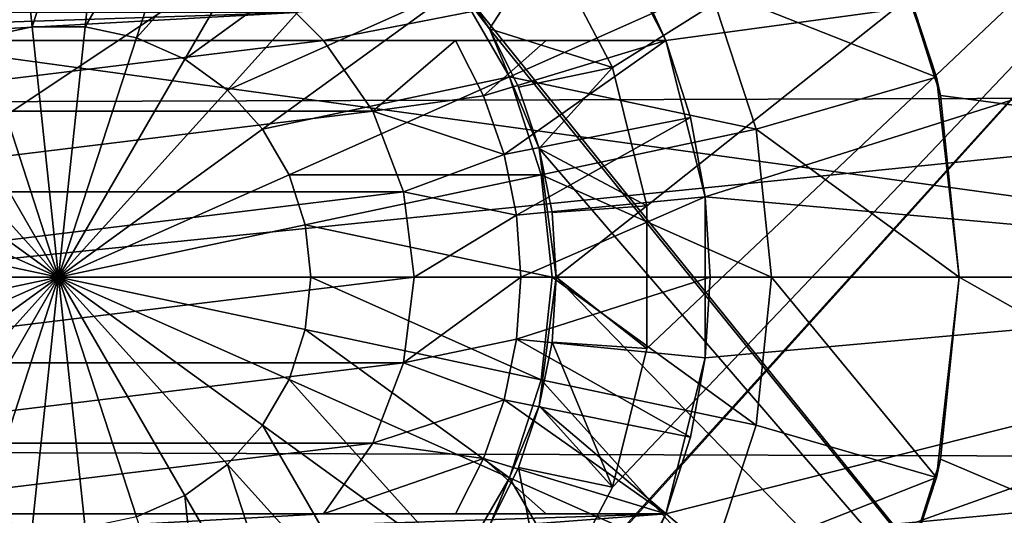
# Model space of a CAD drawing. Header units: millimetres. Extents: x -223 to 138, y -45 to 391.
# Tile 339 of 364: x 127 to 131, y -1 to 1. Entities that reach past the tile are written whole.
import ezdxf

# ---------------------------------------------------------------- set-up
doc = ezdxf.new("R2010")
doc.units = ezdxf.units.MM
doc.header["$LTSCALE"] = 65.185185
for name, color, linetype in [('453', 7, 'CONTINUOUS'), ('456', 7, 'CONTINUOUS'), ('458', 7, 'CONTINUOUS'), ('461', 7, 'CONTINUOUS'), ('464', 7, 'CONTINUOUS'), ('471', 7, 'CONTINUOUS'), ('479', 7, 'CONTINUOUS'), ('483', 7, 'CONTINUOUS'), ('503', 7, 'CONTINUOUS'), ('507', 7, 'CONTINUOUS'), ('508', 7, 'CONTINUOUS'), ('531', 7, 'CONTINUOUS'), ('532', 7, 'CONTINUOUS'), ('533', 7, 'CONTINUOUS'), ('547', 7, 'CONTINUOUS'), ('548', 7, 'CONTINUOUS'), ('549', 7, 'CONTINUOUS'), ('550', 7, 'CONTINUOUS'), ('554', 7, 'CONTINUOUS'), ('555', 7, 'CONTINUOUS'), ('556', 7, 'CONTINUOUS'), ('557', 7, 'CONTINUOUS'), ('561', 7, 'CONTINUOUS')]:
    doc.layers.add(name, color=color, linetype=linetype)

msp = doc.modelspace()

# ---------------------------------------------------------------- linework, layer by layer
at = {"layer": '453', "color": 7, "linetype": 'CONTINUOUS', "true_color": 0xaaaaaa}
for points in [[(108.1, 0, 22.75), (133.1, 1.5465, 22.6974), (108.1, 3.2378, 22.5184), (108.1, 0, 22.75)], [(133.1, -1.5465, 22.6974), (133.1, 1.5465, 22.6974), (108.1, 0, 22.75), (133.1, -1.5465, 22.6974)], [(108.1, -3.2378, 22.5184), (133.1, -1.5465, 22.6974), (108.1, 0, 22.75), (108.1, -3.2378, 22.5184)]]:
    msp.add_3dface(points, dxfattribs=at)
at = {"layer": '456', "color": 7, "linetype": 'CONTINUOUS', "true_color": 0xaaaaaa}
for points in [[(133.6174, 0.7635, 8.2391), (133.6174, 2.2644, 7.9586), (119.0826, 0.7166, 7.7337), (133.6174, 0.7635, 8.2391)], [(119.0826, 0.7166, 7.7337), (133.6174, 2.2644, 7.9586), (119.0826, 2.1255, 7.4704), (119.0826, 0.7166, 7.7337)], [(133.6174, -0.7635, 8.2391), (133.6174, 0.7635, 8.2391), (119.0826, -0.7166, 7.7337), (133.6174, -0.7635, 8.2391)], [(119.0826, -0.7166, 7.7337), (133.6174, 0.7635, 8.2391), (119.0826, 0.7166, 7.7337), (119.0826, -0.7166, 7.7337)], [(119.0826, -2.1255, 7.4704), (133.6174, -0.7635, 8.2391), (119.0826, -0.7166, 7.7337), (119.0826, -2.1255, 7.4704)], [(133.6174, -2.2644, 7.9586), (133.6174, -0.7635, 8.2391), (119.0826, -2.1255, 7.4704), (133.6174, -2.2644, 7.9586)]]:
    msp.add_3dface(points, dxfattribs=at)
at = {"layer": '458', "color": 7, "linetype": 'CONTINUOUS', "true_color": 0xaaaaaa}
for points in [[(133.6174, 1.5378, 20.5211), (133.6174, 0, 20.5787), (111.529, 3.0383, 21.1327), (133.6174, 1.5378, 20.5211)], [(111.529, 3.0383, 21.1327), (133.6174, 0, 20.5787), (111.529, 0, 21.35), (111.529, 3.0383, 21.1327)], [(133.6174, 0, 20.5787), (133.6174, -1.5378, 20.5211), (111.529, 0, 21.35), (133.6174, 0, 20.5787)], [(111.529, 0, 21.35), (133.6174, -1.5378, 20.5211), (111.529, -3.0383, 21.1327), (111.529, 0, 21.35)]]:
    msp.add_3dface(points, dxfattribs=at)
at = {"layer": '461', "color": 7, "linetype": 'CONTINUOUS', "true_color": 0xaaaaaa}
for points in [[(136.6217, 3.2377, -22.5184), (136.6217, 0, -22.75), (128.1, 2.5617, -22.6053), (136.6217, 3.2377, -22.5184)], [(128.1, 2.5617, -22.6053), (136.6217, 0, -22.75), (128.6025, 2.3033, -22.6331), (128.1, 2.5617, -22.6053)], [(128.6025, 2.3033, -22.6331), (136.6217, 0, -22.75), (129.0424, 1.9467, -22.6666), (128.6025, 2.3033, -22.6331)], [(136.6217, 0, -22.75), (130.5882, 1.5075, -22.7), (129.0424, 1.9467, -22.6666), (136.6217, 0, -22.75)], [(130.5882, 1.5075, -22.7), (136.6217, 0, -22.75), (130.8215, 0.7682, -22.737), (130.5882, 1.5075, -22.7)], [(130.8215, 0.7682, -22.737), (136.6217, 0, -22.75), (130.9, 0, -22.75), (130.8215, 0.7682, -22.737)], [(130.9, 0, -22.75), (136.6217, -3.2377, -22.5184), (130.8215, -0.7682, -22.737), (130.9, 0, -22.75)], [(136.6217, 0, -22.75), (136.6217, -3.2377, -22.5184), (130.9, 0, -22.75), (136.6217, 0, -22.75)], [(130.8215, -0.7682, -22.737), (136.6217, -3.2377, -22.5184), (130.5882, -1.5075, -22.7), (130.8215, -0.7682, -22.737)]]:
    msp.add_3dface(points, dxfattribs=at)
at = {"layer": '464', "color": 7, "linetype": 'CONTINUOUS', "true_color": 0xaaaaaa}
for points in [[(129.6617, 1, -20.6926), (133.6174, 1.5378, -20.5211), (129.4016, 1.505, -20.6712), (129.6617, 1, -20.6926)], [(129.8289, 0.3401, -20.7082), (133.6174, 1.5378, -20.5211), (129.6617, 1, -20.6926), (129.8289, 0.3401, -20.7082)], [(133.6174, 0, -20.5787), (133.6174, 1.5378, -20.5211), (129.8289, 0.3401, -20.7082), (133.6174, 0, -20.5787)], [(129.8289, -0.3401, -20.7082), (133.6174, 0, -20.5787), (129.8289, 0.3401, -20.7082), (129.8289, -0.3401, -20.7082)], [(133.6174, -1.5378, -20.5211), (133.6174, 0, -20.5787), (129.4016, -1.505, -20.6712), (133.6174, -1.5378, -20.5211)], [(129.4016, -1.505, -20.6712), (133.6174, 0, -20.5787), (129.6617, -1, -20.6926), (129.4016, -1.505, -20.6712)], [(129.6617, -1, -20.6926), (133.6174, 0, -20.5787), (129.8289, -0.3401, -20.7082), (129.6617, -1, -20.6926)]]:
    msp.add_3dface(points, dxfattribs=at)
at = {"layer": '471', "color": 7, "linetype": 'CONTINUOUS', "true_color": 0xaaaaaa}
for points in [[(133.6, 3.5, -8.5), (133.6, -3.5, -8.5), (128.7579, -1.8712, -8.5), (133.6, 3.5, -8.5)], [(129.1575, -1.4201, -8.5), (133.6, 3.5, -8.5), (128.7579, -1.8712, -8.5), (129.1575, -1.4201, -8.5)], [(129.1575, 1.4201, -8.5), (133.6, 3.5, -8.5), (129.4376, 0.8864, -8.5), (129.1575, 1.4201, -8.5)], [(129.4376, -0.8864, -8.5), (133.6, 3.5, -8.5), (129.1575, -1.4201, -8.5), (129.4376, -0.8864, -8.5)], [(129.4376, 0.8864, -8.5), (133.6, 3.5, -8.5), (129.5818, 0.3013, -8.5), (129.4376, 0.8864, -8.5)], [(129.5818, -0.3013, -8.5), (133.6, 3.5, -8.5), (129.4376, -0.8864, -8.5), (129.5818, -0.3013, -8.5)], [(129.5818, 0.3013, -8.5), (133.6, 3.5, -8.5), (129.5818, -0.3013, -8.5), (129.5818, 0.3013, -8.5)]]:
    msp.add_3dface(points, dxfattribs=at)
at = {"layer": '479', "color": 7, "linetype": 'CONTINUOUS', "true_color": 0xaaaaaa}
for points in [[(132.6, -3.5, -5), (132.6, 3.5, -5), (128.5851, 1.4848, -5), (132.6, -3.5, -5)], [(128.9187, 1.0499, -5), (132.6, -3.5, -5), (128.5851, 1.4848, -5), (128.9187, 1.0499, -5)], [(129.1285, 0.5435, -5), (132.6, -3.5, -5), (128.9187, 1.0499, -5), (129.1285, 0.5435, -5)], [(129.2, 0, -5), (132.6, -3.5, -5), (129.1285, 0.5435, -5), (129.2, 0, -5)], [(129.1285, -0.5435, -5), (132.6, -3.5, -5), (129.2, 0, -5), (129.1285, -0.5435, -5)], [(128.9187, -1.0499, -5), (132.6, -3.5, -5), (129.1285, -0.5435, -5), (128.9187, -1.0499, -5)]]:
    msp.add_3dface(points, dxfattribs=at)
at = {"layer": '483', "color": 7, "linetype": 'CONTINUOUS', "true_color": 0xaaaaaa}
for points in [[(132.6, 4.5, 4.5), (132.6, -4.5, 4.5), (119.1, -4.5, 4.5), (132.6, 4.5, 4.5)], [(119.1, 4.5, 4.5), (132.6, 4.5, 4.5), (119.1, -4.5, 4.5), (119.1, 4.5, 4.5)]]:
    msp.add_3dface(points, dxfattribs=at)
at = {"layer": '503', "color": 7, "linetype": 'CONTINUOUS', "true_color": 0xaaaaaa}
for points in [[(129.4016, -1.505, -20.6712), (129.6617, -1, -20.6926), (129.5441, -1.2606, -22.7), (129.4016, -1.505, -20.6712)], [(129.5441, -1.2606, -22.7), (129.6617, -1, -20.6926), (129.6617, -1, -22.7), (129.5441, -1.2606, -22.7)]]:
    msp.add_3dface(points, dxfattribs=at)
at = {"layer": '507', "color": 7, "linetype": 'CONTINUOUS', "true_color": 0xaaaaaa}
for points in [[(128.9187, 1.0499, -5), (128.5851, 1.4848, -5), (128.9187, 1.05, -8.1), (128.9187, 1.0499, -5)], [(128.9187, 1.05, -8.1), (128.5851, 1.4848, -5), (128.7661, 1.2784, -8.1), (128.9187, 1.05, -8.1)], [(129.0401, 0.8036, -8.1), (128.9187, 1.0499, -5), (128.9187, 1.05, -8.1), (129.0401, 0.8036, -8.1)], [(129.1285, 0.5435, -5), (128.9187, 1.0499, -5), (129.1284, 0.5435, -8.1), (129.1285, 0.5435, -5)], [(129.1284, 0.5435, -8.1), (128.9187, 1.0499, -5), (129.0401, 0.8036, -8.1), (129.1284, 0.5435, -8.1)], [(129.182, 0.2741, -8.1), (129.1285, 0.5435, -5), (129.1284, 0.5435, -8.1), (129.182, 0.2741, -8.1)], [(129.2, 0, -5), (129.1285, 0.5435, -5), (129.2, 0, -8.1), (129.2, 0, -5)], [(129.2, 0, -8.1), (129.1285, 0.5435, -5), (129.182, 0.2741, -8.1), (129.2, 0, -8.1)], [(129.1285, -0.5435, -5), (129.2, 0, -5), (129.182, -0.2741, -8.1), (129.1285, -0.5435, -5)], [(129.182, -0.2741, -8.1), (129.2, 0, -5), (129.2, 0, -8.1), (129.182, -0.2741, -8.1)], [(129.1284, -0.5435, -8.1), (129.1285, -0.5435, -5), (129.182, -0.2741, -8.1), (129.1284, -0.5435, -8.1)], [(128.9187, -1.0499, -5), (129.1285, -0.5435, -5), (129.0401, -0.8036, -8.1), (128.9187, -1.0499, -5)], [(129.0401, -0.8036, -8.1), (129.1285, -0.5435, -5), (129.1284, -0.5435, -8.1), (129.0401, -0.8036, -8.1)], [(128.9187, -1.05, -8.1), (128.9187, -1.0499, -5), (129.0401, -0.8036, -8.1), (128.9187, -1.05, -8.1)]]:
    msp.add_3dface(points, dxfattribs=at)
at = {"layer": '508', "color": 7, "linetype": 'CONTINUOUS', "true_color": 0xaaaaaa}
for points in [[(129.1575, 1.4201, -8.5), (128.9187, 1.05, -8.1), (128.7661, 1.2784, -8.1), (129.1575, 1.4201, -8.5)], [(129.1575, 1.4201, -8.5), (129.4376, 0.8864, -8.5), (128.9187, 1.05, -8.1), (129.1575, 1.4201, -8.5)], [(129.4376, 0.8864, -8.5), (129.0401, 0.8036, -8.1), (128.9187, 1.05, -8.1), (129.4376, 0.8864, -8.5)], [(129.4376, 0.8864, -8.5), (129.1284, 0.5435, -8.1), (129.0401, 0.8036, -8.1), (129.4376, 0.8864, -8.5)], [(129.4376, 0.8864, -8.5), (129.5818, 0.3013, -8.5), (129.1284, 0.5435, -8.1), (129.4376, 0.8864, -8.5)], [(129.5818, 0.3013, -8.5), (129.182, 0.2741, -8.1), (129.1284, 0.5435, -8.1), (129.5818, 0.3013, -8.5)], [(129.5818, 0.3013, -8.5), (129.2, 0, -8.1), (129.182, 0.2741, -8.1), (129.5818, 0.3013, -8.5)], [(129.5818, 0.3013, -8.5), (129.5818, -0.3013, -8.5), (129.2, 0, -8.1), (129.5818, 0.3013, -8.5)], [(129.5818, -0.3013, -8.5), (129.182, -0.2741, -8.1), (129.2, 0, -8.1), (129.5818, -0.3013, -8.5)], [(129.4376, -0.8864, -8.5), (129.1284, -0.5435, -8.1), (129.182, -0.2741, -8.1), (129.4376, -0.8864, -8.5)], [(129.5818, -0.3013, -8.5), (129.4376, -0.8864, -8.5), (129.182, -0.2741, -8.1), (129.5818, -0.3013, -8.5)], [(129.4376, -0.8864, -8.5), (129.0401, -0.8036, -8.1), (129.1284, -0.5435, -8.1), (129.4376, -0.8864, -8.5)], [(129.1575, -1.4201, -8.5), (128.9187, -1.05, -8.1), (129.0401, -0.8036, -8.1), (129.1575, -1.4201, -8.5)], [(129.4376, -0.8864, -8.5), (129.1575, -1.4201, -8.5), (129.0401, -0.8036, -8.1), (129.4376, -0.8864, -8.5)]]:
    msp.add_3dface(points, dxfattribs=at)
at = {"layer": '531', "color": 7, "linetype": 'CONTINUOUS', "true_color": 0xaaaaaa}
for points in [[(128.218, 1, -22.7), (129.5441, 1.2606, -22.7), (128.1, 1.118, -22.7), (128.218, 1, -22.7)], [(129.6617, 1, -22.7), (129.5441, 1.2606, -22.7), (128.218, 1, -22.7), (129.6617, 1, -22.7)], [(124.5383, 1, -22.7), (125.982, 1, -22.7), (128.1, 1.118, -22.7), (124.5383, 1, -22.7)], [(126.1, 1.118, -22.7), (124.5383, 1, -22.7), (128.1, 1.118, -22.7), (126.1, 1.118, -22.7)], [(125.982, 1, -22.7), (128.218, 1, -22.7), (128.1, 1.118, -22.7), (125.982, 1, -22.7)], [(128.426, 0.7013, -22.7), (128.218, 1, -22.7), (125.774, 0.7013, -22.7), (128.426, 0.7013, -22.7)], [(125.774, 0.7013, -22.7), (128.218, 1, -22.7), (125.982, 1, -22.7), (125.774, 0.7013, -22.7)], [(128.5558, 0.3613, -22.7), (128.426, 0.7013, -22.7), (125.6442, 0.3613, -22.7), (128.5558, 0.3613, -22.7)], [(125.6442, 0.3613, -22.7), (128.426, 0.7013, -22.7), (125.774, 0.7013, -22.7), (125.6442, 0.3613, -22.7)], [(128.6, 0, -22.7), (128.5558, 0.3613, -22.7), (125.6, 0, -22.7), (128.6, 0, -22.7)], [(125.6, 0, -22.7), (128.5558, 0.3613, -22.7), (125.6442, 0.3613, -22.7), (125.6, 0, -22.7)], [(125.6442, -0.3613, -22.7), (128.6, 0, -22.7), (125.6, 0, -22.7), (125.6442, -0.3613, -22.7)], [(128.5558, -0.3613, -22.7), (128.6, 0, -22.7), (125.6442, -0.3613, -22.7), (128.5558, -0.3613, -22.7)], [(125.774, -0.7013, -22.7), (128.5558, -0.3613, -22.7), (125.6442, -0.3613, -22.7), (125.774, -0.7013, -22.7)], [(128.426, -0.7013, -22.7), (128.5558, -0.3613, -22.7), (125.774, -0.7013, -22.7), (128.426, -0.7013, -22.7)], [(125.982, -1, -22.7), (128.426, -0.7013, -22.7), (125.774, -0.7013, -22.7), (125.982, -1, -22.7)], [(128.218, -1, -22.7), (128.426, -0.7013, -22.7), (125.982, -1, -22.7), (128.218, -1, -22.7)], [(128.218, -1, -22.7), (125.982, -1, -22.7), (126.1, -1.118, -22.7), (128.218, -1, -22.7)], [(129.6617, -1, -22.7), (128.218, -1, -22.7), (126.1, -1.118, -22.7), (129.6617, -1, -22.7)], [(128.1, -1.118, -22.7), (129.6617, -1, -22.7), (126.1, -1.118, -22.7), (128.1, -1.118, -22.7)], [(129.5441, -1.2606, -22.7), (129.6617, -1, -22.7), (128.1, -1.118, -22.7), (129.5441, -1.2606, -22.7)]]:
    msp.add_3dface(points, dxfattribs=at)
at = {"layer": '532', "color": 7, "linetype": 'CONTINUOUS', "true_color": 0xaaaaaa}
for points in [[(126.9888, 1.0584, -24.5877), (126.7711, 1.0121, -24.5877), (126.8823, 2.071, -24.2552), (126.9888, 1.0584, -24.5877)], [(126.9888, 1.0584, -24.5877), (126.8823, 2.071, -24.2552), (127.3177, 2.071, -24.2552), (126.9888, 1.0584, -24.5877)], [(127.2112, 1.0584, -24.5877), (126.9888, 1.0584, -24.5877), (127.3177, 2.071, -24.2552), (127.2112, 1.0584, -24.5877)], [(127.2112, 1.0584, -24.5877), (127.3177, 2.071, -24.2552), (127.7435, 1.9805, -24.2552), (127.2112, 1.0584, -24.5877)], [(127.4289, 1.0121, -24.5877), (127.2112, 1.0584, -24.5877), (127.7435, 1.9805, -24.2552), (127.4289, 1.0121, -24.5877)], [(127.4289, 1.0121, -24.5877), (127.7435, 1.9805, -24.2552), (128.1412, 1.8034, -24.2552), (127.4289, 1.0121, -24.5877)], [(127.6321, 0.9216, -24.5877), (127.4289, 1.0121, -24.5877), (128.1412, 1.8034, -24.2552), (127.6321, 0.9216, -24.5877)], [(127.6321, 0.9216, -24.5877), (128.1412, 1.8034, -24.2552), (128.4934, 1.5476, -24.2552), (127.6321, 0.9216, -24.5877)], [(130.5237, 1.6488, -23), (130.8047, 0.8456, -23), (129.8486, 1.2238, -23.7172), (130.5237, 1.6488, -23)], [(127.8121, 0.7908, -24.5877), (127.6321, 0.9216, -24.5877), (128.4934, 1.5476, -24.2552), (127.8121, 0.7908, -24.5877)], [(127.8121, 0.7908, -24.5877), (128.4934, 1.5476, -24.2552), (128.7847, 1.224, -24.2552), (127.8121, 0.7908, -24.5877)], [(127.9609, 0.6255, -24.5877), (127.8121, 0.7908, -24.5877), (128.7847, 1.224, -24.2552), (127.9609, 0.6255, -24.5877)], [(127.9609, 0.6255, -24.5877), (128.7847, 1.224, -24.2552), (129.0024, 0.847, -24.2552), (127.9609, 0.6255, -24.5877)], [(128.7847, 1.224, -24.2552), (129.8486, 1.2238, -23.7172), (129.0024, 0.847, -24.2552), (128.7847, 1.224, -24.2552)], [(129.8486, 1.2238, -23.7172), (130.043, 0.6256, -23.7172), (129.0024, 0.847, -24.2552), (129.8486, 1.2238, -23.7172)], [(129.8486, 1.2238, -23.7172), (130.8047, 0.8456, -23), (130.043, 0.6256, -23.7172), (129.8486, 1.2238, -23.7172)], [(126.9888, 1.0584, -24.5877), (127.1, 0, -24.7), (126.7711, 1.0121, -24.5877), (126.9888, 1.0584, -24.5877)], [(127.2112, 1.0584, -24.5877), (127.1, 0, -24.7), (126.9888, 1.0584, -24.5877), (127.2112, 1.0584, -24.5877)], [(127.4289, 1.0121, -24.5877), (127.1, 0, -24.7), (127.2112, 1.0584, -24.5877), (127.4289, 1.0121, -24.5877)], [(126.7711, 1.0121, -24.5877), (127.1, 0, -24.7), (126.5679, 0.9216, -24.5877), (126.7711, 1.0121, -24.5877)], [(127.6321, 0.9216, -24.5877), (127.1, 0, -24.7), (127.4289, 1.0121, -24.5877), (127.6321, 0.9216, -24.5877)], [(126.5679, 0.9216, -24.5877), (127.1, 0, -24.7), (126.3879, 0.7908, -24.5877), (126.5679, 0.9216, -24.5877)], [(127.8121, 0.7908, -24.5877), (127.1, 0, -24.7), (127.6321, 0.9216, -24.5877), (127.8121, 0.7908, -24.5877)], [(128.0722, 0.4328, -24.5877), (127.9609, 0.6255, -24.5877), (129.0024, 0.847, -24.2552), (128.0722, 0.4328, -24.5877)], [(128.0722, 0.4328, -24.5877), (129.0024, 0.847, -24.2552), (129.1369, 0.433, -24.2552), (128.0722, 0.4328, -24.5877)], [(129.0024, 0.847, -24.2552), (130.043, 0.6256, -23.7172), (129.1369, 0.433, -24.2552), (129.0024, 0.847, -24.2552)], [(130.8047, 0.8456, -23), (130.9, 0, -23), (130.043, 0.6256, -23.7172), (130.8047, 0.8456, -23)], [(126.3879, 0.7908, -24.5877), (127.1, 0, -24.7), (126.2391, 0.6255, -24.5877), (126.3879, 0.7908, -24.5877)], [(127.9609, 0.6255, -24.5877), (127.1, 0, -24.7), (127.8121, 0.7908, -24.5877), (127.9609, 0.6255, -24.5877)], [(126.2391, 0.6255, -24.5877), (127.1, 0, -24.7), (126.1278, 0.4328, -24.5877), (126.2391, 0.6255, -24.5877)], [(128.0722, 0.4328, -24.5877), (127.1, 0, -24.7), (127.9609, 0.6255, -24.5877), (128.0722, 0.4328, -24.5877)], [(130.043, 0.6256, -23.7172), (130.1087, 0, -23.7172), (129.1369, 0.433, -24.2552), (130.043, 0.6256, -23.7172)], [(130.043, 0.6256, -23.7172), (130.9, 0, -23), (130.1087, 0, -23.7172), (130.043, 0.6256, -23.7172)], [(126.1278, 0.4328, -24.5877), (127.1, 0, -24.7), (126.0591, 0.2213, -24.5877), (126.1278, 0.4328, -24.5877)], [(128.1409, 0.2213, -24.5877), (127.1, 0, -24.7), (128.0722, 0.4328, -24.5877), (128.1409, 0.2213, -24.5877)], [(128.1409, 0.2213, -24.5877), (128.0722, 0.4328, -24.5877), (129.1369, 0.433, -24.2552), (128.1409, 0.2213, -24.5877)], [(129.1824, 0, -24.2552), (128.1409, 0.2213, -24.5877), (129.1369, 0.433, -24.2552), (129.1824, 0, -24.2552)], [(130.1087, 0, -23.7172), (129.1824, 0, -24.2552), (129.1369, 0.433, -24.2552), (130.1087, 0, -23.7172)], [(126.0591, 0.2213, -24.5877), (127.1, 0, -24.7), (126.0358, 0, -24.5877), (126.0591, 0.2213, -24.5877)], [(128.1642, 0, -24.5877), (127.1, 0, -24.7), (128.1409, 0.2213, -24.5877), (128.1642, 0, -24.5877)], [(128.1642, 0, -24.5877), (128.1409, 0.2213, -24.5877), (129.1824, 0, -24.2552), (128.1642, 0, -24.5877)]]:
    msp.add_3dface(points, dxfattribs=at)
at = {"layer": '533', "color": 7, "linetype": 'CONTINUOUS', "true_color": 0xaaaaaa}
for points in [[(126.0358, 0, -24.5877), (127.1, 0, -24.7), (126.0591, -0.2213, -24.5877), (126.0358, 0, -24.5877)], [(127.1, 0, -24.7), (126.1278, -0.4328, -24.5877), (126.0591, -0.2213, -24.5877), (127.1, 0, -24.7)], [(127.1, 0, -24.7), (126.2391, -0.6255, -24.5877), (126.1278, -0.4328, -24.5877), (127.1, 0, -24.7)], [(127.1, 0, -24.7), (126.3879, -0.7908, -24.5877), (126.2391, -0.6255, -24.5877), (127.1, 0, -24.7)], [(127.1, 0, -24.7), (126.5679, -0.9216, -24.5877), (126.3879, -0.7908, -24.5877), (127.1, 0, -24.7)], [(127.1, 0, -24.7), (126.7711, -1.0121, -24.5877), (126.5679, -0.9216, -24.5877), (127.1, 0, -24.7)], [(127.1, 0, -24.7), (126.9888, -1.0584, -24.5877), (126.7711, -1.0121, -24.5877), (127.1, 0, -24.7)], [(127.1, 0, -24.7), (127.2112, -1.0584, -24.5877), (126.9888, -1.0584, -24.5877), (127.1, 0, -24.7)], [(127.1, 0, -24.7), (128.1642, 0, -24.5877), (128.1409, -0.2213, -24.5877), (127.1, 0, -24.7)], [(127.1, 0, -24.7), (128.1409, -0.2213, -24.5877), (128.0722, -0.4328, -24.5877), (127.1, 0, -24.7)], [(127.1, 0, -24.7), (128.0722, -0.4328, -24.5877), (127.9609, -0.6255, -24.5877), (127.1, 0, -24.7)], [(127.1, 0, -24.7), (127.9609, -0.6255, -24.5877), (127.8121, -0.7908, -24.5877), (127.1, 0, -24.7)], [(127.1, 0, -24.7), (127.8121, -0.7908, -24.5877), (127.6321, -0.9216, -24.5877), (127.1, 0, -24.7)], [(127.1, 0, -24.7), (127.6321, -0.9216, -24.5877), (127.4289, -1.0121, -24.5877), (127.1, 0, -24.7)], [(127.1, 0, -24.7), (127.4289, -1.0121, -24.5877), (127.2112, -1.0584, -24.5877), (127.1, 0, -24.7)], [(128.1642, 0, -24.5877), (129.1369, -0.433, -24.2552), (128.1409, -0.2213, -24.5877), (128.1642, 0, -24.5877)], [(128.1642, 0, -24.5877), (129.1824, 0, -24.2552), (129.1369, -0.433, -24.2552), (128.1642, 0, -24.5877)], [(129.1824, 0, -24.2552), (130.043, -0.6256, -23.7172), (129.1369, -0.433, -24.2552), (129.1824, 0, -24.2552)], [(129.1824, 0, -24.2552), (130.1087, 0, -23.7172), (130.043, -0.6256, -23.7172), (129.1824, 0, -24.2552)], [(130.043, -0.6256, -23.7172), (130.1087, 0, -23.7172), (130.8047, -0.8456, -23), (130.043, -0.6256, -23.7172)], [(130.1087, 0, -23.7172), (130.9, 0, -23), (130.8047, -0.8456, -23), (130.1087, 0, -23.7172)], [(128.1409, -0.2213, -24.5877), (129.0024, -0.847, -24.2552), (128.0722, -0.4328, -24.5877), (128.1409, -0.2213, -24.5877)], [(129.1369, -0.433, -24.2552), (129.0024, -0.847, -24.2552), (128.1409, -0.2213, -24.5877), (129.1369, -0.433, -24.2552)], [(128.0722, -0.4328, -24.5877), (128.7847, -1.224, -24.2552), (127.9609, -0.6255, -24.5877), (128.0722, -0.4328, -24.5877)], [(129.0024, -0.847, -24.2552), (128.7847, -1.224, -24.2552), (128.0722, -0.4328, -24.5877), (129.0024, -0.847, -24.2552)], [(129.1369, -0.433, -24.2552), (129.8486, -1.2238, -23.7172), (129.0024, -0.847, -24.2552), (129.1369, -0.433, -24.2552)], [(130.043, -0.6256, -23.7172), (129.8486, -1.2238, -23.7172), (129.1369, -0.433, -24.2552), (130.043, -0.6256, -23.7172)], [(127.9609, -0.6255, -24.5877), (128.4934, -1.5476, -24.2552), (127.8121, -0.7908, -24.5877), (127.9609, -0.6255, -24.5877)], [(128.7847, -1.224, -24.2552), (128.4934, -1.5476, -24.2552), (127.9609, -0.6255, -24.5877), (128.7847, -1.224, -24.2552)], [(129.8486, -1.2238, -23.7172), (130.043, -0.6256, -23.7172), (130.8047, -0.8456, -23), (129.8486, -1.2238, -23.7172)], [(127.8121, -0.7908, -24.5877), (128.1412, -1.8034, -24.2552), (127.6321, -0.9216, -24.5877), (127.8121, -0.7908, -24.5877)], [(128.4934, -1.5476, -24.2552), (128.1412, -1.8034, -24.2552), (127.8121, -0.7908, -24.5877), (128.4934, -1.5476, -24.2552)], [(129.0024, -0.847, -24.2552), (129.5341, -1.7685, -23.7172), (128.7847, -1.224, -24.2552), (129.0024, -0.847, -24.2552)], [(129.8486, -1.2238, -23.7172), (129.5341, -1.7685, -23.7172), (129.0024, -0.847, -24.2552), (129.8486, -1.2238, -23.7172)], [(130.5237, -1.6488, -23), (129.8486, -1.2238, -23.7172), (130.8047, -0.8456, -23), (130.5237, -1.6488, -23)], [(127.6321, -0.9216, -24.5877), (127.7435, -1.9805, -24.2552), (127.4289, -1.0121, -24.5877), (127.6321, -0.9216, -24.5877)], [(128.1412, -1.8034, -24.2552), (127.7435, -1.9805, -24.2552), (127.6321, -0.9216, -24.5877), (128.1412, -1.8034, -24.2552)]]:
    msp.add_3dface(points, dxfattribs=at)
at = {"layer": '547', "color": 7, "linetype": 'CONTINUOUS', "true_color": 0xaaaaaa}
for points in [[(129.8289, 0.3401, -20.7082), (129.6617, 1, -20.6926), (129.8289, 0.3403, -20.5), (129.8289, 0.3401, -20.7082)], [(129.8289, 0.3403, -20.5), (129.6617, 1, -20.6926), (129.7658, 0.6753, -20.5), (129.8289, 0.3403, -20.5)], [(129.7658, 0.6753, -20.5), (129.6617, 1, -20.6926), (129.6617, 1, -20.5), (129.7658, 0.6753, -20.5)], [(129.85, 0, -20.5), (129.8289, 0.3401, -20.7082), (129.8289, 0.3403, -20.5), (129.85, 0, -20.5)], [(129.8289, -0.3401, -20.7082), (129.8289, 0.3401, -20.7082), (129.85, 0, -20.5), (129.8289, -0.3401, -20.7082)], [(129.8289, -0.3403, -20.5), (129.8289, -0.3401, -20.7082), (129.85, 0, -20.5), (129.8289, -0.3403, -20.5)], [(129.6617, -1, -20.6926), (129.8289, -0.3401, -20.7082), (129.6617, -1, -20.5), (129.6617, -1, -20.6926)], [(129.6617, -1, -20.5), (129.8289, -0.3401, -20.7082), (129.7658, -0.6753, -20.5), (129.6617, -1, -20.5)], [(129.7658, -0.6753, -20.5), (129.8289, -0.3401, -20.7082), (129.8289, -0.3403, -20.5), (129.7658, -0.6753, -20.5)]]:
    msp.add_3dface(points, dxfattribs=at)
at = {"layer": '548', "color": 7, "linetype": 'CONTINUOUS', "true_color": 0xaaaaaa}
for points in [[(129.6617, 1, -20.6926), (129.6617, 1, -22.7), (128.218, 1, -19.7), (129.6617, 1, -20.6926)], [(129.6617, 1, -20.5), (129.6617, 1, -20.6926), (128.218, 1, -19.7), (129.6617, 1, -20.5)], [(129.6617, 1, -22.7), (128.218, 1, -22.7), (128.218, 1, -19.7), (129.6617, 1, -22.7)], [(129.1574, 1, -20.0375), (129.6617, 1, -20.5), (128.218, 1, -19.7), (129.1574, 1, -20.0375)], [(128.7741, 1, -19.7), (129.1574, 1, -20.0375), (128.218, 1, -19.7), (128.7741, 1, -19.7)]]:
    msp.add_3dface(points, dxfattribs=at)
at = {"layer": '549', "color": 7, "linetype": 'CONTINUOUS', "true_color": 0xaaaaaa}
for points in [[(128.218, 1, -22.7), (128.426, 0.7013, -22.7), (128.218, 1, -19.7), (128.218, 1, -22.7)], [(128.218, 1, -19.7), (128.426, 0.7013, -22.7), (128.426, 0.7013, -19.7), (128.218, 1, -19.7)], [(128.426, 0.7013, -22.7), (128.5558, 0.3613, -22.7), (128.426, 0.7013, -19.7), (128.426, 0.7013, -22.7)], [(128.426, 0.7013, -19.7), (128.5558, 0.3613, -22.7), (128.5558, 0.3613, -19.7), (128.426, 0.7013, -19.7)], [(128.5558, 0.3613, -22.7), (128.6, 0, -22.7), (128.5558, 0.3613, -19.7), (128.5558, 0.3613, -22.7)], [(128.5558, 0.3613, -19.7), (128.6, 0, -22.7), (128.6, 0, -19.7), (128.5558, 0.3613, -19.7)], [(128.6, 0, -22.7), (128.5558, -0.3613, -22.7), (128.6, 0, -19.7), (128.6, 0, -22.7)], [(128.6, 0, -19.7), (128.5558, -0.3613, -22.7), (128.5558, -0.3613, -19.7), (128.6, 0, -19.7)], [(128.5558, -0.3613, -22.7), (128.426, -0.7013, -22.7), (128.5558, -0.3613, -19.7), (128.5558, -0.3613, -22.7)], [(128.5558, -0.3613, -19.7), (128.426, -0.7013, -22.7), (128.426, -0.7013, -19.7), (128.5558, -0.3613, -19.7)], [(128.426, -0.7013, -22.7), (128.218, -1, -22.7), (128.426, -0.7013, -19.7), (128.426, -0.7013, -22.7)], [(128.426, -0.7013, -19.7), (128.218, -1, -22.7), (128.218, -1, -19.7), (128.426, -0.7013, -19.7)]]:
    msp.add_3dface(points, dxfattribs=at)
at = {"layer": '550', "color": 7, "linetype": 'CONTINUOUS', "true_color": 0xaaaaaa}
for points in [[(129.6617, -1, -22.7), (129.6617, -1, -20.6926), (128.218, -1, -22.7), (129.6617, -1, -22.7)], [(128.218, -1, -22.7), (129.6617, -1, -20.6926), (129.6617, -1, -20.5), (128.218, -1, -22.7)], [(128.218, -1, -22.7), (129.6617, -1, -20.5), (129.1574, -1, -20.0375), (128.218, -1, -22.7)], [(128.218, -1, -19.7), (128.218, -1, -22.7), (128.7741, -1, -19.7), (128.218, -1, -19.7)], [(128.7741, -1, -19.7), (128.218, -1, -22.7), (129.1574, -1, -20.0375), (128.7741, -1, -19.7)]]:
    msp.add_3dface(points, dxfattribs=at)
at = {"layer": '554', "color": 7, "linetype": 'CONTINUOUS', "true_color": 0xaaaaaa}
for points in [[(129.1574, 1, -20.0375), (128.7741, 1, -19.7), (128.8931, 0.7663, -19.7), (129.1574, 1, -20.0375)], [(129.6617, 1, -20.5), (129.1574, 1, -20.0375), (128.8931, 0.7663, -19.7), (129.6617, 1, -20.5)], [(128.9797, 0.5187, -19.7), (129.6617, 1, -20.5), (128.8931, 0.7663, -19.7), (128.9797, 0.5187, -19.7)], [(129.7658, 0.6753, -20.5), (129.6617, 1, -20.5), (128.9797, 0.5187, -19.7), (129.7658, 0.6753, -20.5)], [(129.0324, 0.2617, -19.7), (129.7658, 0.6753, -20.5), (128.9797, 0.5187, -19.7), (129.0324, 0.2617, -19.7)], [(129.8289, 0.3403, -20.5), (129.7658, 0.6753, -20.5), (129.0324, 0.2617, -19.7), (129.8289, 0.3403, -20.5)], [(129.05, 0, -19.7), (129.8289, 0.3403, -20.5), (129.0324, 0.2617, -19.7), (129.05, 0, -19.7)], [(129.85, 0, -20.5), (129.8289, 0.3403, -20.5), (129.05, 0, -19.7), (129.85, 0, -20.5)], [(129.0324, -0.2617, -19.7), (129.85, 0, -20.5), (129.05, 0, -19.7), (129.0324, -0.2617, -19.7)], [(129.8289, -0.3403, -20.5), (129.85, 0, -20.5), (129.0324, -0.2617, -19.7), (129.8289, -0.3403, -20.5)], [(128.9797, -0.5187, -19.7), (129.7658, -0.6753, -20.5), (129.0324, -0.2617, -19.7), (128.9797, -0.5187, -19.7)], [(129.7658, -0.6753, -20.5), (129.8289, -0.3403, -20.5), (129.0324, -0.2617, -19.7), (129.7658, -0.6753, -20.5)], [(128.8931, -0.7663, -19.7), (129.6617, -1, -20.5), (128.9797, -0.5187, -19.7), (128.8931, -0.7663, -19.7)], [(129.6617, -1, -20.5), (129.7658, -0.6753, -20.5), (128.9797, -0.5187, -19.7), (129.6617, -1, -20.5)], [(128.7741, -1, -19.7), (129.1574, -1, -20.0375), (128.8931, -0.7663, -19.7), (128.7741, -1, -19.7)], [(129.1574, -1, -20.0375), (129.6617, -1, -20.5), (128.8931, -0.7663, -19.7), (129.1574, -1, -20.0375)]]:
    msp.add_3dface(points, dxfattribs=at)
at = {"layer": '555', "color": 7, "linetype": 'CONTINUOUS', "true_color": 0xaaaaaa}
for points in [[(130.5882, 1.5075, -22.7), (130.8047, 0.8456, -23), (130.5237, 1.6488, -23), (130.5882, 1.5075, -22.7)], [(130.5882, 1.5075, -22.7), (130.8215, 0.7682, -22.737), (130.8047, 0.8456, -23), (130.5882, 1.5075, -22.7)], [(130.8215, 0.7682, -22.737), (130.9, 0, -22.75), (130.8047, 0.8456, -23), (130.8215, 0.7682, -22.737)], [(130.9, 0, -22.75), (130.9, 0, -23), (130.8047, 0.8456, -23), (130.9, 0, -22.75)]]:
    msp.add_3dface(points, dxfattribs=at)
at = {"layer": '556', "color": 7, "linetype": 'CONTINUOUS', "true_color": 0xaaaaaa}
for points in [[(130.9, 0, -23), (130.8215, -0.7682, -22.737), (130.8047, -0.8456, -23), (130.9, 0, -23)], [(130.9, 0, -22.75), (130.8215, -0.7682, -22.737), (130.9, 0, -23), (130.9, 0, -22.75)], [(130.8215, -0.7682, -22.737), (130.5882, -1.5075, -22.7), (130.8047, -0.8456, -23), (130.8215, -0.7682, -22.737)], [(130.5882, -1.5075, -22.7), (130.5237, -1.6488, -23), (130.8047, -0.8456, -23), (130.5882, -1.5075, -22.7)]]:
    msp.add_3dface(points, dxfattribs=at)
at = {"layer": '557', "color": 7, "linetype": 'CONTINUOUS', "true_color": 0xaaaaaa}
for points in [[(129.6617, 1, -20.6926), (129.4016, 1.505, -20.6712), (129.6617, 1, -22.7), (129.6617, 1, -20.6926)], [(129.4016, 1.505, -20.6712), (129.5441, 1.2606, -22.7), (129.6617, 1, -22.7), (129.4016, 1.505, -20.6712)]]:
    msp.add_3dface(points, dxfattribs=at)
at = {"layer": '561', "color": 7, "linetype": 'CONTINUOUS', "true_color": 0xaaaaaa}
for points in [[(128.7741, 1, -19.7), (128.218, 1, -19.7), (128.426, 0.7013, -19.7), (128.7741, 1, -19.7)], [(128.7741, 1, -19.7), (128.426, 0.7013, -19.7), (128.8931, 0.7663, -19.7), (128.7741, 1, -19.7)], [(128.426, 0.7013, -19.7), (128.9797, 0.5187, -19.7), (128.8931, 0.7663, -19.7), (128.426, 0.7013, -19.7)], [(128.426, 0.7013, -19.7), (128.5558, 0.3613, -19.7), (128.9797, 0.5187, -19.7), (128.426, 0.7013, -19.7)], [(128.5558, 0.3613, -19.7), (129.0324, 0.2617, -19.7), (128.9797, 0.5187, -19.7), (128.5558, 0.3613, -19.7)], [(128.5558, 0.3613, -19.7), (128.6, 0, -19.7), (129.0324, 0.2617, -19.7), (128.5558, 0.3613, -19.7)], [(128.6, 0, -19.7), (129.05, 0, -19.7), (129.0324, 0.2617, -19.7), (128.6, 0, -19.7)], [(128.6, 0, -19.7), (128.5558, -0.3613, -19.7), (129.05, 0, -19.7), (128.6, 0, -19.7)], [(128.5558, -0.3613, -19.7), (129.0324, -0.2617, -19.7), (129.05, 0, -19.7), (128.5558, -0.3613, -19.7)], [(128.5558, -0.3613, -19.7), (128.9797, -0.5187, -19.7), (129.0324, -0.2617, -19.7), (128.5558, -0.3613, -19.7)], [(128.5558, -0.3613, -19.7), (128.426, -0.7013, -19.7), (128.9797, -0.5187, -19.7), (128.5558, -0.3613, -19.7)], [(128.426, -0.7013, -19.7), (128.8931, -0.7663, -19.7), (128.9797, -0.5187, -19.7), (128.426, -0.7013, -19.7)], [(128.426, -0.7013, -19.7), (128.218, -1, -19.7), (128.8931, -0.7663, -19.7), (128.426, -0.7013, -19.7)], [(128.218, -1, -19.7), (128.7741, -1, -19.7), (128.8931, -0.7663, -19.7), (128.218, -1, -19.7)]]:
    msp.add_3dface(points, dxfattribs=at)

doc.saveas('drawing.dxf')
